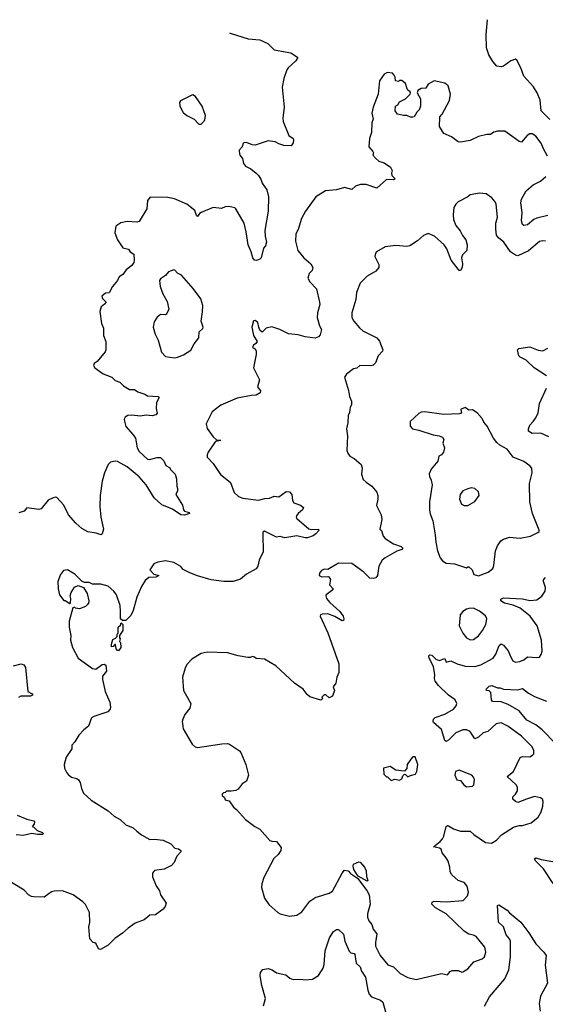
# Model space of a CAD drawing. Extents: x 2057697 to 2160550, y 827490 to 1016834.
# Tile 504 of 509: x 2142325 to 2146725, y 1008118 to 1016358. Entities that reach past the tile are written whole.
import ezdxf

# ---------------------------------------------------------------- set-up
doc = ezdxf.new("R2010")
doc.units = 0

msp = doc.modelspace()

# ---------------------------------------------------------------- linework, layer by layer
at = {"layer": '0CON20XD'}
for points in [[(2146761.5, 1015521.5), (2146690.6, 1015595), (2146680.4, 1015685), (2146656.4, 1015745), (2146625.4, 1015795.4), (2146545, 1015886.7), (2146519.2, 1015955), (2146485, 1016020), (2146475, 1016027.5), (2146435, 1016012.5), (2146375, 1015970), (2146355, 1015963.3), (2146319.3, 1015969.3), (2146285, 1016007.5), (2146252, 1016065), (2146231.7, 1016121.7), (2146230, 1016235), (2146239.6, 1016358.1)], [(2144081.2, 1016249.4), (2144087.5, 1016245), (2144237.3, 1016197.3), (2144335, 1016190), (2144402.5, 1016157.5), (2144455, 1016106.7), (2144595, 1016082), (2144651.2, 1016045), (2144651.2, 1016035), (2144638, 1016015), (2144573.7, 1015956.3), (2144562.1, 1015937.9), (2144535.6, 1015865), (2144523.2, 1015793.2), (2144539.2, 1015625), (2144528.8, 1015535), (2144532, 1015505), (2144579.2, 1015389.2), (2144613.8, 1015365), (2144618, 1015352), (2144613.6, 1015326.4), (2144597.5, 1015302.5), (2144535, 1015306.2), (2144495, 1015318), (2144465, 1015336.2), (2144405, 1015344), (2144295, 1015308), (2144271.2, 1015311.2), (2144225, 1015331.2), (2144202.5, 1015327.5), (2144191.7, 1015318.3), (2144187.5, 1015295), (2144163.3, 1015266.7), (2144162.5, 1015255), (2144166.7, 1015225), (2144190, 1015195), (2144198.8, 1015155), (2144215, 1015133.3), (2144258.8, 1015108.8), (2144303.9, 1015073.9), (2144324, 1015054), (2144342.7, 1015022.7), (2144355, 1014990), (2144395, 1014933.3), (2144408.1, 1014875), (2144404.4, 1014755), (2144377.5, 1014595), (2144379.2, 1014545), (2144390.8, 1014495), (2144382, 1014465), (2144366.7, 1014445), (2144345.9, 1014364.1), (2144335, 1014352.5), (2144306.4, 1014343.6), (2144290, 1014345), (2144275.7, 1014365), (2144263.1, 1014415), (2144237.8, 1014475), (2144222.1, 1014582.1), (2144204.4, 1014655), (2144135.8, 1014775), (2144125, 1014784), (2144075, 1014794), (2144045, 1014791.2), (2144015, 1014778.6), (2143945, 1014785.5), (2143845.3, 1014744.7), (2143830.8, 1014735), (2143815, 1014712), (2143805, 1014720), (2143790.6, 1014760.6), (2143752.9, 1014792.9), (2143725, 1014812.9), (2143620.5, 1014859.5), (2143565, 1014868.6), (2143416.1, 1014873.9), (2143396.2, 1014845), (2143389.2, 1014775), (2143325, 1014670), (2143305, 1014664), (2143225, 1014670), (2143172.3, 1014657.7), (2143130.5, 1014629.5), (2143121.2, 1014575), (2143144.3, 1014515), (2143189.7, 1014449.7), (2143235, 1014438), (2143248.8, 1014415), (2143281.2, 1014395), (2143282.7, 1014342.7), (2143280, 1014325), (2143265, 1014302.2), (2143215.6, 1014265), (2143190, 1014225), (2143157.5, 1014205), (2143144.2, 1014175), (2143101.2, 1014125), (2143075, 1014073.3), (2143045, 1014070), (2143012.5, 1014045), (2143018, 1014025), (2143048, 1013995), (2143035, 1013976), (2143006, 1013955), (2142996, 1013915), (2143008.8, 1013815), (2143026, 1013775), (2143027.5, 1013715), (2143046.2, 1013665), (2143047.5, 1013595), (2143041.7, 1013578.3), (2142975, 1013497.5), (2142949.3, 1013480.7), (2142943.8, 1013465), (2142953.3, 1013445), (2143024.6, 1013394.6), (2143097.5, 1013365), (2143125, 1013338.5), (2143163.1, 1013323.1), (2143194.7, 1013294.7), (2143244, 1013264), (2143285, 1013262), (2143315, 1013244), (2143372.5, 1013225), (2143395, 1013208.8), (2143485, 1013205.7), (2143494, 1013195), (2143470.8, 1013155), (2143466.7, 1013105), (2143476.2, 1013065), (2143465, 1013051.2), (2143435, 1013042), (2143385, 1013048), (2143335, 1013040.8), (2143265, 1013048.6), (2143230, 1013045), (2143209.5, 1013030.5), (2143201.2, 1013015), (2143201.7, 1012998.3), (2143214.6, 1012954.6), (2143275.8, 1012885), (2143294.3, 1012855), (2143307.9, 1012775), (2143324.4, 1012745), (2143395, 1012680.8), (2143411.7, 1012678.3), (2143475, 1012693.8), (2143505, 1012693.8), (2143531.2, 1012665), (2143548.3, 1012628.3), (2143579.5, 1012609.5), (2143590.5, 1012590.5), (2143626, 1012555), (2143638.8, 1012515), (2143640, 1012455), (2143647.5, 1012435), (2143646.4, 1012413.6), (2143633, 1012383), (2143686.7, 1012295), (2143696.7, 1012255), (2143706, 1012246), (2143743.3, 1012235), (2143746.7, 1012225), (2143705, 1012210), (2143675, 1012214.3), (2143605, 1012261.1), (2143516.4, 1012296.4), (2143451.4, 1012355), (2143384.5, 1012465), (2143325, 1012533.5), (2143225, 1012617.1), (2143145, 1012660.4), (2143125, 1012664.5), (2143086.2, 1012655), (2143064.6, 1012635.4), (2143035, 1012566.7), (2143014.4, 1012495), (2142998.5, 1012375), (2142996.7, 1012285), (2143004.3, 1012194.3), (2143026.2, 1012095), (2143015.7, 1012055), (2143005, 1012048), (2142965, 1012061.2), (2142895, 1012072), (2142845, 1012098.8), (2142795, 1012144), (2142735, 1012213.3), (2142694.1, 1012294.1), (2142635, 1012360), (2142625, 1012363.3), (2142605, 1012356.7), (2142565, 1012336.7), (2142505, 1012263.3), (2142485, 1012260), (2142385, 1012272.5), (2142362.5, 1012245), (2142319.3, 1012230.7)], [(2146743.6, 1015215), (2146708.3, 1015278.3), (2146691.1, 1015325), (2146645, 1015382.9), (2146615, 1015402), (2146595, 1015404), (2146572.4, 1015387.6), (2146525, 1015333.8), (2146505, 1015338), (2146444.4, 1015384.4), (2146385, 1015423.8), (2146325, 1015424), (2146295, 1015416), (2146265, 1015396.2), (2146235, 1015397.5), (2146165, 1015381.1), (2146095, 1015347.5), (2146015, 1015334.3), (2145995, 1015336.2), (2145938.6, 1015378.6), (2145876.7, 1015405), (2145840, 1015465), (2145843.3, 1015545), (2145862.3, 1015567.7), (2145923, 1015683), (2145930, 1015735), (2145912.5, 1015805), (2145885, 1015826.7), (2145795, 1015846.2), (2145745, 1015817.5), (2145723.6, 1015786.4), (2145685, 1015781.2), (2145657.5, 1015765), (2145653.3, 1015745), (2145680, 1015695), (2145680, 1015635), (2145670, 1015605), (2145650, 1015585), (2145626.7, 1015545), (2145615, 1015541.2), (2145595, 1015541.2), (2145565, 1015557.5), (2145537, 1015557), (2145488.3, 1015568.3), (2145467.5, 1015595), (2145470, 1015635), (2145490, 1015645), (2145505, 1015670), (2145553.9, 1015696.1), (2145592.5, 1015735), (2145596.7, 1015745), (2145592.5, 1015755), (2145575, 1015767.5), (2145569.3, 1015779.3), (2145553.6, 1015823.6), (2145525, 1015850), (2145505, 1015850), (2145495, 1015840), (2145470, 1015845), (2145467, 1015877), (2145460, 1015895), (2145445, 1015910), (2145405, 1015917.5), (2145377, 1015903), (2145337.5, 1015845), (2145326.1, 1015733.9), (2145283.3, 1015625), (2145273.3, 1015575), (2145283.3, 1015525), (2145273.8, 1015496.2), (2145268.8, 1015415), (2145253.3, 1015365), (2145247.5, 1015295), (2145282.5, 1015255), (2145286.7, 1015245), (2145282.5, 1015225), (2145307.5, 1015195), (2145332.5, 1015175), (2145375, 1015158.8), (2145428.8, 1015125), (2145443.3, 1015095), (2145436.7, 1015075), (2145438.8, 1015055), (2145466.7, 1015025), (2145455, 1015018.8), (2145395, 1015021.2), (2145315, 1014947.5), (2145225, 1014978), (2145177.7, 1014977.7), (2145135.8, 1014964.2), (2145105, 1014938), (2145045, 1014953.8), (2144975.9, 1014934.1), (2144885, 1014926.2), (2144803.8, 1014875), (2144718.8, 1014755), (2144684.3, 1014695), (2144655, 1014602.5), (2144636, 1014565), (2144634, 1014505), (2144654.2, 1014425), (2144705, 1014364), (2144762, 1014315), (2144780, 1014285), (2144772.3, 1014257.7), (2144747.3, 1014232.7), (2144738, 1014195), (2144753.2, 1014163.2), (2144810, 1014105), (2144835.7, 1013995), (2144836.7, 1013975), (2144817.5, 1013905), (2144815.5, 1013865.5), (2144835.4, 1013795.4), (2144852.5, 1013765), (2144839.5, 1013720.5), (2144825, 1013703.3), (2144797.7, 1013692.3), (2144715, 1013704.2), (2144655, 1013720), (2144575, 1013729.4), (2144503.3, 1013765), (2144435, 1013788.8), (2144387.5, 1013775), (2144355, 1013742.5), (2144335, 1013760), (2144326.7, 1013785), (2144320, 1013825), (2144295, 1013840), (2144283, 1013837), (2144267.5, 1013785), (2144283.3, 1013715), (2144312.5, 1013665), (2144303, 1013647), (2144282.5, 1013635), (2144273.3, 1013615), (2144295, 1013602.5), (2144303.3, 1013585), (2144303.3, 1013555), (2144282.5, 1013445), (2144331.2, 1013345), (2144316.1, 1013286.1), (2144341.7, 1013251.7), (2144337.5, 1013235), (2144305, 1013216.2), (2144265, 1013214), (2144145, 1013189.2), (2144009.1, 1013130.9), (2143935, 1013075.7), (2143885.9, 1012975.9), (2143895, 1012936.2), (2143945, 1012866.2), (2143975, 1012840), (2144005, 1012840), (2144010, 1012835), (2143965, 1012827.5), (2143955, 1012817.5), (2143902.1, 1012737.9), (2143894, 1012715), (2143895.9, 1012695.9), (2143945, 1012643.8), (2144005, 1012551.2), (2144030.9, 1012530.9), (2144088.8, 1012485), (2144119.8, 1012399.8), (2144157.6, 1012367.6), (2144194, 1012354), (2144323.6, 1012336.4), (2144377.9, 1012352.1), (2144415.7, 1012354.3), (2144455, 1012370.6), (2144495, 1012364), (2144555, 1012408), (2144585, 1012406.2), (2144602, 1012385), (2144610, 1012335), (2144620, 1012315), (2144675, 1012293.8), (2144700, 1012275), (2144691.2, 1012255), (2144656.7, 1012225), (2144643.3, 1012205), (2144640, 1012195), (2144645, 1012183.3), (2144745, 1012097.5), (2144765, 1012091.9), (2144826.7, 1012095), (2144828.3, 1012081.7), (2144805, 1012053.8), (2144781.7, 1012038.3), (2144735, 1012021.9), (2144715, 1012021.5), (2144645, 1012039.4), (2144545, 1012021.1), (2144505, 1012034), (2144475, 1012028), (2144375, 1012076.7), (2144361.7, 1012068.3), (2144359.3, 1012049.3), (2144363.8, 1011905), (2144328.8, 1011835), (2144320, 1011785), (2144305, 1011763.3), (2144225, 1011716.7), (2144174.2, 1011675.8), (2144113, 1011657), (2144035, 1011657.5), (2143929.1, 1011669.1), (2143815, 1011702.5), (2143749.3, 1011729.3), (2143695, 1011757.5), (2143673, 1011783), (2143616.4, 1011816.4), (2143545, 1011830), (2143480.7, 1011819.3), (2143447, 1011803), (2143413.8, 1011755), (2143448.6, 1011718.6), (2143490, 1011705), (2143465, 1011693.3), (2143405, 1011690), (2143376.2, 1011665), (2143345.8, 1011614.2), (2143306, 1011525), (2143275.8, 1011414.2), (2143255, 1011372.5), (2143215, 1011330), (2143185, 1011330), (2143170, 1011345), (2143170, 1011405), (2143166.7, 1011455), (2143136.7, 1011545), (2143112.5, 1011575), (2143065, 1011616.2), (2143005, 1011633.8), (2142935, 1011633.3), (2142906.4, 1011646.4), (2142868.3, 1011648.3), (2142845, 1011660), (2142788.3, 1011718.3), (2142725, 1011754.3), (2142692.4, 1011747.6), (2142666, 1011715), (2142646, 1011655), (2142646.2, 1011595), (2142660, 1011545), (2142695, 1011497.5), (2142706.7, 1011496.7), (2142745, 1011472.5), (2142750, 1011475), (2142752.5, 1011515), (2142747.5, 1011535), (2142756.7, 1011565), (2142785, 1011607.5), (2142815, 1011622.5), (2142860, 1011605), (2142890, 1011555), (2142903.3, 1011495), (2142900, 1011475), (2142889.3, 1011460.7), (2142875, 1011447.5), (2142825, 1011427.5), (2142793, 1011433), (2142785, 1011440), (2142770, 1011435), (2142740, 1011325), (2142738.8, 1011275), (2142753.8, 1011205), (2142751.2, 1011165), (2142768.8, 1011105), (2142813.8, 1011015), (2142935, 1010926.7), (2142962.5, 1010922.5), (2143015, 1010961.2), (2143033, 1010963), (2143047.5, 1010955), (2143052.5, 1010905), (2143017.5, 1010865), (2143017.5, 1010835), (2143041.2, 1010735), (2143080, 1010645), (2143086.2, 1010605), (2143081.7, 1010588.3), (2143063.6, 1010566.4), (2142945, 1010526.7), (2142927.5, 1010515), (2142900, 1010445), (2142862.5, 1010415), (2142820.5, 1010369.5), (2142786.7, 1010315), (2142762.3, 1010287.7), (2142761.2, 1010255), (2142713.6, 1010186.4), (2142696.4, 1010123.6), (2142701.2, 1010095), (2142718.8, 1010055), (2142735, 1010036.7), (2142759.3, 1010019.3), (2142805, 1010006.2), (2142817.3, 1009997.3), (2142831.2, 1009975), (2142842, 1009925), (2142860, 1009885), (2142923.8, 1009825), (2143065.6, 1009735.6), (2143115, 1009691.2), (2143165, 1009663.8), (2143215, 1009618.8), (2143275.8, 1009595.8), (2143305.8, 1009565.8)], [(2143825, 1015482.5), (2143845, 1015483.3), (2143874.2, 1015515.8), (2143881.4, 1015555), (2143851.5, 1015635), (2143795.6, 1015715), (2143775, 1015728.1), (2143765, 1015725.8), (2143670.5, 1015679.5), (2143663.8, 1015665), (2143666, 1015635), (2143695, 1015581.4), (2143725, 1015556.9), (2143785.5, 1015525.5), (2143825, 1015482.5)], [(2146745, 1014719.6), (2146655, 1014697.3), (2146629.2, 1014685), (2146575, 1014641.4), (2146546.2, 1014636.2), (2146534.3, 1014644.3), (2146525.7, 1014675), (2146531.1, 1014745), (2146520.5, 1014825), (2146525.6, 1014855), (2146565, 1014925.6), (2146622.7, 1014977.3), (2146685, 1015005.6), (2146730, 1015045)], [(2146725, 1014504), (2146705, 1014507.1), (2146675, 1014501.4), (2146585, 1014424.4), (2146495, 1014380.5), (2146475, 1014386.5), (2146434.7, 1014414.7), (2146377.3, 1014497.3), (2146331.7, 1014531.7), (2146315.6, 1014555), (2146309.5, 1014605), (2146311.5, 1014655), (2146325.8, 1014705.8), (2146314, 1014815), (2146306.2, 1014835), (2146278.3, 1014868.3), (2146229.5, 1014899.5), (2146175, 1014906.2), (2146095, 1014893.3), (2146075.6, 1014874.4), (2145996.4, 1014833.6), (2145976.7, 1014815), (2145958.8, 1014785), (2145952.5, 1014725), (2145956, 1014685), (2145974.5, 1014634.5), (2146010.9, 1014590.9), (2146031.2, 1014551.2), (2146060, 1014515), (2146071.2, 1014475), (2146066.7, 1014425), (2146031.2, 1014388.8), (2146023.3, 1014365), (2146031.2, 1014315), (2146027.5, 1014285), (2146015, 1014260), (2146005, 1014260), (2145995, 1014270), (2145938, 1014345), (2145900.3, 1014440.3), (2145878, 1014475), (2145797.5, 1014545), (2145745, 1014568.8), (2145705, 1014553.3), (2145655, 1014506.7), (2145590, 1014465), (2145565, 1014460), (2145475, 1014468), (2145385, 1014458), (2145312.5, 1014415), (2145303.3, 1014405), (2145296.7, 1014375), (2145330.5, 1014310.5), (2145330, 1014285), (2145305, 1014252.5), (2145235, 1014212), (2145175.8, 1014154.2), (2145144.3, 1014075), (2145137.5, 1014015), (2145104.2, 1013905), (2145106.2, 1013865), (2145122, 1013835)], [(2143625, 1013529.2), (2143645, 1013534), (2143696.5, 1013553.5), (2143757.4, 1013592.6), (2143787.1, 1013645), (2143825.5, 1013694.5), (2143828, 1013745), (2143857.3, 1013772.7), (2143861.2, 1013785), (2143843.3, 1013835), (2143856.8, 1013913.2), (2143858.1, 1013965), (2143840.9, 1014020.9), (2143777.9, 1014107.9), (2143679.5, 1014219.5), (2143645, 1014237.5), (2143625, 1014262.5), (2143615, 1014263.3), (2143571.2, 1014248.8), (2143545, 1014216.7), (2143505, 1014190), (2143496.7, 1014175), (2143500, 1014125), (2143523.8, 1014065), (2143559.5, 1013999.5), (2143573.3, 1013935), (2143555, 1013892.5), (2143543, 1013887), (2143505, 1013890), (2143475, 1013867.5), (2143451.2, 1013828.8), (2143443.8, 1013785), (2143458.8, 1013725), (2143483.8, 1013675), (2143512, 1013575), (2143545, 1013540), (2143583, 1013533), (2143625, 1013529.2)], [(2145122, 1013835), (2145168.8, 1013778.8), (2145196.7, 1013755), (2145315, 1013696), (2145338, 1013668), (2145363.9, 1013596.1), (2145362, 1013585), (2145326, 1013545), (2145302.4, 1013487.6), (2145285, 1013467.5), (2145265, 1013460.6), (2145172.5, 1013465), (2145148.6, 1013441.4), (2145120, 1013435), (2145059.5, 1013390.5), (2145043.8, 1013365), (2145077.5, 1013255), (2145086.2, 1013205), (2145103.3, 1013165), (2145102.5, 1013135), (2145091.2, 1013115), (2145085, 1013070), (2145073.3, 1013045), (2145072.5, 1012985), (2145061.2, 1012935), (2145070, 1012875), (2145063.9, 1012753.9), (2145070.5, 1012730.5), (2145087.5, 1012705), (2145125, 1012686.7), (2145183.8, 1012635), (2145191.2, 1012605), (2145186.1, 1012553.9), (2145200.9, 1012510.9), (2145225, 1012486.2), (2145273.8, 1012455), (2145313.8, 1012405), (2145322, 1012375), (2145322, 1012345), (2145312.7, 1012292.7), (2145350, 1012215), (2145356, 1012175), (2145340, 1012095), (2145353.6, 1012083.6), (2145366.7, 1012035), (2145385, 1012016.2), (2145455, 1011971.2), (2145519.5, 1011949.5), (2145531.2, 1011935), (2145523.3, 1011925), (2145480.8, 1011909.2), (2145383.8, 1011855), (2145360, 1011835), (2145332.5, 1011785), (2145320, 1011705), (2145305, 1011688), (2145285, 1011680.8), (2145255, 1011684.2), (2145205, 1011735.6), (2145105, 1011807.7), (2144995, 1011810), (2144905, 1011756.7), (2144875, 1011758), (2144850.9, 1011749.1), (2144833.8, 1011725), (2144833.3, 1011705), (2144855, 1011694), (2144905, 1011698.8), (2144913.9, 1011693.9), (2144926.1, 1011673.9), (2144919.1, 1011629.1), (2144950, 1011595), (2144947.5, 1011585), (2144891.2, 1011545), (2144888, 1011535), (2144894.3, 1011514.3), (2144920.3, 1011480.3), (2145006.2, 1011405), (2145033.3, 1011365), (2145037.5, 1011345), (2145035, 1011330), (2145025, 1011327.5), (2144963, 1011363), (2144905, 1011385.6), (2144855.9, 1011384.1), (2144843.3, 1011376.7), (2144840, 1011365), (2144905.7, 1011225.7), (2144997.7, 1010967.7), (2144996.7, 1010895), (2144980, 1010855), (2144972.5, 1010805), (2144950, 1010775), (2144960, 1010745), (2144943, 1010697), (2144915, 1010682.5), (2144887, 1010707), (2144875, 1010707.5), (2144853, 1010687), (2144860, 1010675), (2144845, 1010662.5), (2144755, 1010690), (2144730.5, 1010710.5), (2144697.5, 1010755), (2144626.2, 1010805), (2144469.1, 1010949.1), (2144375, 1011005.5), (2144305, 1011012), (2144291.7, 1011021.7), (2144275, 1011028.8), (2144255, 1011018.8), (2144235, 1011019.2), (2144155, 1011034.2), (2144065, 1011060), (2143895, 1011063.8), (2143845, 1011053.3), (2143765, 1011006.7), (2143725, 1010962.5), (2143709.5, 1010930.5), (2143688.8, 1010855), (2143696.7, 1010745), (2143758, 1010635), (2143748.8, 1010595), (2143707.7, 1010542.3), (2143690, 1010505), (2143686, 1010485), (2143690.8, 1010445), (2143695, 1010423.3), (2143768, 1010295), (2143793, 1010273), (2143815, 1010266.2), (2144016.4, 1010296.4), (2144065, 1010300), (2144082.5, 1010295), (2144165, 1010240), (2144175.7, 1010225.7), (2144218.8, 1010125), (2144241.2, 1010035), (2144223.3, 1009985), (2144188.3, 1009961.7), (2144155, 1009917.5), (2144135, 1009907.5), (2144095, 1009900), (2144055, 1009900), (2144045, 1009890), (2144031.7, 1009888.3), (2144020, 1009875), (2144020, 1009865), (2144038.3, 1009848.3), (2144045, 1009830), (2144079.3, 1009819.3), (2144115, 1009767.5), (2144139.3, 1009749.3), (2144214.1, 1009664.1), (2144292.5, 1009605), (2144335, 1009582.5), (2144419.3, 1009489.3), (2144435, 1009482.5), (2144475, 1009480), (2144515, 1009430), (2144512.5, 1009405), (2144489.5, 1009370.5), (2144453, 1009337), (2144370, 1009180), (2144352, 1009125), (2144350, 1009095), (2144373.3, 1009005), (2144411.7, 1008951.7), (2144486.7, 1008885), (2144505, 1008874), (2144585, 1008853.8), (2144645, 1008863.3), (2144670.7, 1008879.3), (2144688, 1008892), (2144755, 1008981.2), (2144803.3, 1009015), (2144818.3, 1009018.3), (2144915, 1009048.6), (2144944.4, 1009065.6), (2145024.6, 1009215.4), (2145045, 1009241.4), (2145074.2, 1009235), (2145095, 1009213.5), (2145153.2, 1009173.2), (2145230.6, 1009070.6), (2145250, 1009035), (2145258.2, 1008955), (2145236.7, 1008875), (2145236.9, 1008846.9), (2145247.3, 1008817.3), (2145271.5, 1008785), (2145284.4, 1008745), (2145315, 1008707.5), (2145302.5, 1008635), (2145304.4, 1008605), (2145341.4, 1008525), (2145407.2, 1008447.2), (2145455, 1008430), (2145508.8, 1008375), (2145575, 1008340.6), (2145645, 1008324.4), (2145855, 1008375.6), (2145905, 1008362.9)], [(2146735, 1013376.7), (2146632.2, 1013445), (2146565, 1013509.6), (2146513.8, 1013535), (2146504, 1013545), (2146491.2, 1013595), (2146502.5, 1013607.5), (2146595, 1013620), (2146665, 1013592.2), (2146705, 1013586.9), (2146745, 1013610)], [(2146755, 1012865.8), (2146687.9, 1012897.9), (2146615, 1012894), (2146585, 1012913.3), (2146584.2, 1012935), (2146594.4, 1012965), (2146623.1, 1012995), (2146645.7, 1013025), (2146665, 1013066.7), (2146675.6, 1013145), (2146735.9, 1013274.1)], [(2146165, 1011703.8), (2146247.5, 1011735), (2146286.2, 1011765), (2146295, 1011790), (2146307.7, 1011912.3), (2146323.3, 1011955), (2146352.7, 1011997.3), (2146375, 1012011.2), (2146425, 1012026), (2146515, 1012018.8), (2146600, 1012035), (2146662.5, 1012065), (2146672.5, 1012075), (2146673.3, 1012085), (2146618, 1012225), (2146594.2, 1012324.2), (2146591.4, 1012475), (2146614.4, 1012565.6), (2146611.9, 1012605), (2146595.8, 1012625), (2146545, 1012659.4), (2146455, 1012696.7), (2146404.5, 1012764.5), (2146345, 1012797.1), (2146318.6, 1012818.6), (2146291.1, 1012855), (2146239.4, 1012955), (2146209.7, 1012989.7), (2146195, 1013020), (2146155, 1013067.5), (2146115, 1013092.5), (2146085, 1013090), (2146055, 1013111.2), (2146020.5, 1013099.5), (2146016.7, 1013095), (2146022.5, 1013065), (2146005, 1013058), (2145875, 1013054.2), (2145715, 1013076.7), (2145685, 1013072.5), (2145665, 1013062.5), (2145593.3, 1012995), (2145593.8, 1012955), (2145612.5, 1012935), (2145665, 1012923.8), (2145785, 1012884), (2145835.8, 1012875.8), (2145864.1, 1012864.1), (2145876.2, 1012845), (2145866.7, 1012815), (2145880, 1012775), (2145871.7, 1012738.3), (2145855, 1012717.5), (2145833.9, 1012706.1), (2145825, 1012662.5), (2145770, 1012595), (2145752.7, 1012557.3), (2145754.3, 1012535), (2145770, 1012505), (2145777.1, 1012465), (2145756.7, 1012323.3), (2145754.4, 1012254.4), (2145761.1, 1012221.1), (2145783.6, 1012165), (2145803.9, 1012046.1), (2145807.3, 1011985), (2145821.4, 1011911.4), (2145843.6, 1011853.6), (2145865, 1011828.8), (2145895, 1011810), (2145965, 1011803.8), (2146065, 1011770), (2146075, 1011780), (2146085, 1011780), (2146112.5, 1011752.5), (2146126.1, 1011716.1), (2146165, 1011703.8)], [(2146045, 1012291.2), (2146075, 1012292), (2146133.8, 1012325), (2146170, 1012375), (2146165.7, 1012405.7), (2146135, 1012433.3), (2146105, 1012438.8), (2146075, 1012431.2), (2146035, 1012414), (2146011.4, 1012385), (2146006.2, 1012345), (2146024.2, 1012304.2), (2146045, 1012291.2)], [(2145905, 1008362.9), (2145927.5, 1008392.5), (2145945, 1008399.4), (2145995, 1008400.8), (2146025, 1008386.7), (2146035, 1008388.8), (2146075.7, 1008414.3), (2146125.9, 1008474.1), (2146195, 1008498.8), (2146216, 1008515), (2146225.7, 1008555), (2146219.2, 1008595), (2146146.5, 1008685), (2146125, 1008696.1), (2146084.7, 1008704.7), (2146045, 1008728.5), (2145895.2, 1008875.2), (2145804.3, 1008925), (2145776, 1008955), (2145777.7, 1008972.3), (2145795, 1008981.4), (2145894.4, 1008975.6), (2146036.2, 1008985), (2146073.8, 1009025), (2146080.8, 1009055), (2146071.4, 1009105), (2146045, 1009138), (2145994.6, 1009154.6), (2145941.7, 1009201.7), (2145929.1, 1009225), (2145925.7, 1009265), (2145910.6, 1009315), (2145895, 1009344), (2145860.8, 1009385), (2145853.3, 1009415), (2145840, 1009425), (2145790, 1009435), (2145845, 1009478.8), (2145865, 1009503.8), (2145875.6, 1009525), (2145895, 1009606.7), (2145905, 1009614.2), (2145915, 1009611.9), (2145955, 1009585.6), (2146015, 1009566.9), (2146095, 1009566), (2146127.4, 1009537.4), (2146225, 1009471.2), (2146275, 1009467.5), (2146315, 1009491.2), (2146358.8, 1009535), (2146459.7, 1009600.3), (2146505, 1009614.2), (2146535, 1009614.2), (2146605, 1009636.2), (2146665.6, 1009684.4), (2146690.3, 1009729.7), (2146704.3, 1009775), (2146706.9, 1009815), (2146701.2, 1009835), (2146685.5, 1009845.5), (2146635, 1009855.7), (2146566.6, 1009833.4), (2146495, 1009807.5), (2146475, 1009814.5), (2146453.2, 1009833.2), (2146451.8, 1009855), (2146475.5, 1009875), (2146491.5, 1009905), (2146493.1, 1009935), (2146480.8, 1009955), (2146405.6, 1010025), (2146459.4, 1010065), (2146515.5, 1010184.5), (2146535, 1010191.4), (2146595, 1010190), (2146618.3, 1010201.7), (2146627.5, 1010215), (2146628.8, 1010245), (2146613.3, 1010275), (2146525, 1010362.9), (2146410, 1010445), (2146355, 1010472), (2146313.3, 1010465), (2146245, 1010401.4), (2146205, 1010390.8), (2146165, 1010353.1), (2146135, 1010340), (2146095, 1010401.1), (2146065, 1010414.5), (2146035, 1010413.6), (2145975, 1010389.5), (2145915, 1010327.1), (2145895, 1010318), (2145885, 1010326.7), (2145856.3, 1010416.3), (2145790, 1010475), (2145785.8, 1010485), (2145790, 1010505), (2145801.7, 1010518.3), (2145885, 1010546.7), (2145955, 1010588.6), (2145979.2, 1010615), (2145984.2, 1010635), (2145969.2, 1010665), (2145914.7, 1010704.7), (2145831.4, 1010785), (2145802.5, 1010822.5), (2145798, 1010845), (2145801.4, 1010875), (2145788.8, 1010945), (2145753.3, 1011015), (2145750, 1011035), (2145758.3, 1011041.7), (2145775, 1011040), (2145807.5, 1011007.5), (2145835, 1010993.8), (2145885, 1011012.5), (2145895, 1010980), (2145935, 1010992), (2145987.3, 1010967.3), (2146055, 1010947.3), (2146135, 1010944.5), (2146185, 1010957.8), (2146287.1, 1011015), (2146311.7, 1011048.3), (2146339.8, 1011120.2), (2146355, 1011134), (2146375, 1011124.3), (2146414.5, 1011075), (2146435.8, 1011024.2), (2146452.6, 1010992.6), (2146475, 1010980.8), (2146512.4, 1010987.6), (2146545, 1011001.9), (2146575, 1011026.7), (2146655, 1011020), (2146675, 1011024.2), (2146690.8, 1011045), (2146697.9, 1011072.1), (2146693.8, 1011165), (2146656.2, 1011285), (2146597.1, 1011365), (2146514, 1011434), (2146455, 1011457.1), (2146384.3, 1011475), (2146352.5, 1011495), (2146351.2, 1011508.8), (2146375, 1011520.8), (2146535, 1011510.3), (2146595, 1011495.8), (2146655, 1011503.7), (2146696.5, 1011533.5), (2146722.9, 1011575), (2146726.7, 1011605), (2146708.5, 1011655), (2146710.9, 1011669.1), (2146725, 1011688.8)], [(2146095, 1011169.2), (2146125, 1011170), (2146165, 1011200), (2146199.2, 1011245), (2146225.8, 1011295), (2146236.2, 1011345), (2146225, 1011368.8), (2146175, 1011409.2), (2146125, 1011432.9), (2146085, 1011430.6), (2146064, 1011425), (2146034, 1011406), (2146012.5, 1011377.5), (2146002.5, 1011285), (2146034, 1011225), (2146064.6, 1011184.6), (2146095, 1011169.2)], [(2143155, 1011080), (2143145, 1011080), (2143131.7, 1011091.7), (2143128.3, 1011128.3), (2143121.7, 1011128.3), (2143108.3, 1011111.7), (2143095, 1011110), (2143093, 1011133), (2143105, 1011170), (2143128.3, 1011181.7), (2143140, 1011195), (2143140, 1011215), (2143150, 1011225), (2143150, 1011275), (2143168.3, 1011291.7), (2143175, 1011310), (2143190, 1011295), (2143190, 1011245), (2143160, 1011205), (2143160, 1011185), (2143167.5, 1011175), (2143160, 1011155), (2143170, 1011145), (2143172.5, 1011105), (2143155, 1011080)], [(2142275, 1010950), (2142336.4, 1010966.4), (2142359.5, 1010959.5), (2142373.3, 1010935), (2142393.8, 1010735), (2142425, 1010720), (2142432.5, 1010715), (2142432.5, 1010705), (2142415, 1010696.2), (2142335, 1010696.2), (2142315, 1010686.2)], [(2146809.1, 1010299.1), (2146697.9, 1010415), (2146645, 1010457.2), (2146568.9, 1010495), (2146506.5, 1010575), (2146415, 1010626.2), (2146355, 1010648.9), (2146282.5, 1010652.5), (2146273.8, 1010665), (2146268.3, 1010728.3), (2146255, 1010740), (2146232.5, 1010745), (2146228.8, 1010755), (2146255, 1010780), (2146277, 1010787), (2146325, 1010765.8), (2146347.5, 1010767.5), (2146375, 1010755.8), (2146495, 1010748.6), (2146535, 1010761.4), (2146585, 1010721.8), (2146635, 1010693.6), (2146735, 1010653.5)], [(2145435, 1009990), (2145465, 1010002.5), (2145505, 1009992.5), (2145523.3, 1010005), (2145531.7, 1010028.3), (2145545, 1010042.5), (2145555, 1010040), (2145575, 1010020), (2145595, 1010032.5), (2145637.5, 1010045), (2145650, 1010065), (2145658.8, 1010125), (2145635, 1010190), (2145615, 1010190), (2145599.5, 1010170.5), (2145567.5, 1010125), (2145565, 1010090), (2145545, 1010070), (2145475, 1010077.5), (2145425, 1010107.5), (2145370, 1010095), (2145373, 1010043), (2145395, 1010020), (2145405, 1010020), (2145435, 1009990)], [(2146065, 1009937.5), (2146115, 1009942.5), (2146126.7, 1009955), (2146133.3, 1009995), (2146125, 1010017.5), (2146110, 1010035), (2146005, 1010076.2), (2145973.6, 1010066.4), (2145967.5, 1010035), (2145985, 1009997.5), (2146015, 1009990), (2146042.5, 1009955), (2146065, 1009937.5)], [(2142305, 1009700), (2142386.1, 1009666.1), (2142445, 1009652.5), (2142450, 1009645), (2142447.5, 1009625), (2142430, 1009605), (2142445, 1009600), (2142470.8, 1009570.8), (2142516.7, 1009555), (2142522.5, 1009545), (2142515, 1009540), (2142475, 1009538), (2142425.8, 1009545.8), (2142355, 1009530), (2142295, 1009535.8)], [(2143305.8, 1009565.8), (2143345, 1009536), (2143415, 1009496.2), (2143455, 1009498.8), (2143525, 1009490), (2143590.7, 1009460.7), (2143623.9, 1009423.9), (2143655, 1009420), (2143673.8, 1009405), (2143673.3, 1009395), (2143641.7, 1009358.3), (2143617.5, 1009305), (2143595, 1009280), (2143535, 1009248.8), (2143455, 1009236.7), (2143437.5, 1009215), (2143437.5, 1009185), (2143468.3, 1009108.3), (2143495.9, 1009065.9), (2143505, 1009032.5), (2143552.5, 1008965), (2143542.5, 1008935), (2143527.5, 1008915), (2143462.5, 1008865), (2143415, 1008863.8), (2143366.1, 1008823.9), (2143292.7, 1008797.3), (2143233.3, 1008755), (2143187.3, 1008712.7), (2143121.2, 1008668.8), (2143066.8, 1008613.2), (2143003, 1008577), (2142985, 1008582.5), (2142965, 1008622.5), (2142955, 1008632.5), (2142940, 1008635), (2142912.5, 1008665), (2142903.3, 1008765), (2142913, 1008803), (2142908.8, 1008885), (2142875, 1008952.5), (2142853.3, 1008975), (2142773.6, 1009033.6), (2142685, 1009066), (2142615, 1009063.3), (2142592.3, 1009057.7), (2142530, 1009015), (2142445, 1009016), (2142425, 1009020), (2142400, 1009035), (2142364.1, 1009074.1), (2142219.5, 1009159.5)], [(2145235, 1009147.5), (2145159.7, 1009189.7), (2145150.7, 1009200.7), (2145121.5, 1009245), (2145115.9, 1009274.1), (2145120, 1009290), (2145165, 1009308.8), (2145175, 1009306.7), (2145210.8, 1009265), (2145224.4, 1009235), (2145227.9, 1009187.9), (2145238.8, 1009155), (2145235, 1009147.5)], [(2146789.8, 1009129.8), (2146710.5, 1009250.5), (2146645.8, 1009315), (2146634.3, 1009335.7), (2146645, 1009344), (2146690.2, 1009330.2), (2146835, 1009304.2)], [(2146215, 1008101.2), (2146258.6, 1008181.4), (2146385, 1008330.8), (2146420, 1008405), (2146433.6, 1008513.6), (2146433.8, 1008645), (2146425.4, 1008665), (2146397.9, 1008697.9), (2146375, 1008766.2), (2146334.2, 1008804.2), (2146324, 1008945), (2146335, 1008950), (2146405, 1008905.7), (2146425, 1008882.9), (2146519.2, 1008805), (2146588, 1008715), (2146644.6, 1008624.6), (2146712.7, 1008552.7), (2146730.8, 1008525), (2146724.2, 1008445), (2146743.1, 1008295), (2146684.3, 1008185), (2146673.1, 1008125), (2146680.8, 1008059.2)], [(2144366.7, 1008105), (2144383.3, 1008165), (2144352, 1008275), (2144338.8, 1008355), (2144340, 1008385), (2144361.2, 1008408.8), (2144405, 1008416.7), (2144437.5, 1008405), (2144475, 1008381.2), (2144553.9, 1008363.9), (2144587.5, 1008335), (2144615, 1008326.2), (2144675, 1008329.2), (2144715, 1008322.5), (2144775, 1008328.8), (2144825, 1008358.8), (2144865, 1008418.8), (2144875, 1008450), (2144881.5, 1008565), (2144917.8, 1008675), (2144953, 1008727), (2144976.1, 1008743.9), (2144995, 1008743.8), (2145035.7, 1008705), (2145046.9, 1008645), (2145083.4, 1008563.4), (2145097.5, 1008547.5), (2145125, 1008542.5), (2145130.6, 1008535), (2145141.2, 1008461.2), (2145175, 1008430), (2145185.4, 1008395), (2145219.4, 1008345), (2145238.9, 1008235), (2145251.7, 1008201.7), (2145270.7, 1008180.7), (2145345, 1008150.8), (2145365.5, 1008135.5), (2145388.1, 1008055)]]:
    msp.add_lwpolyline(points, dxfattribs=at)

doc.saveas('drawing.dxf')
